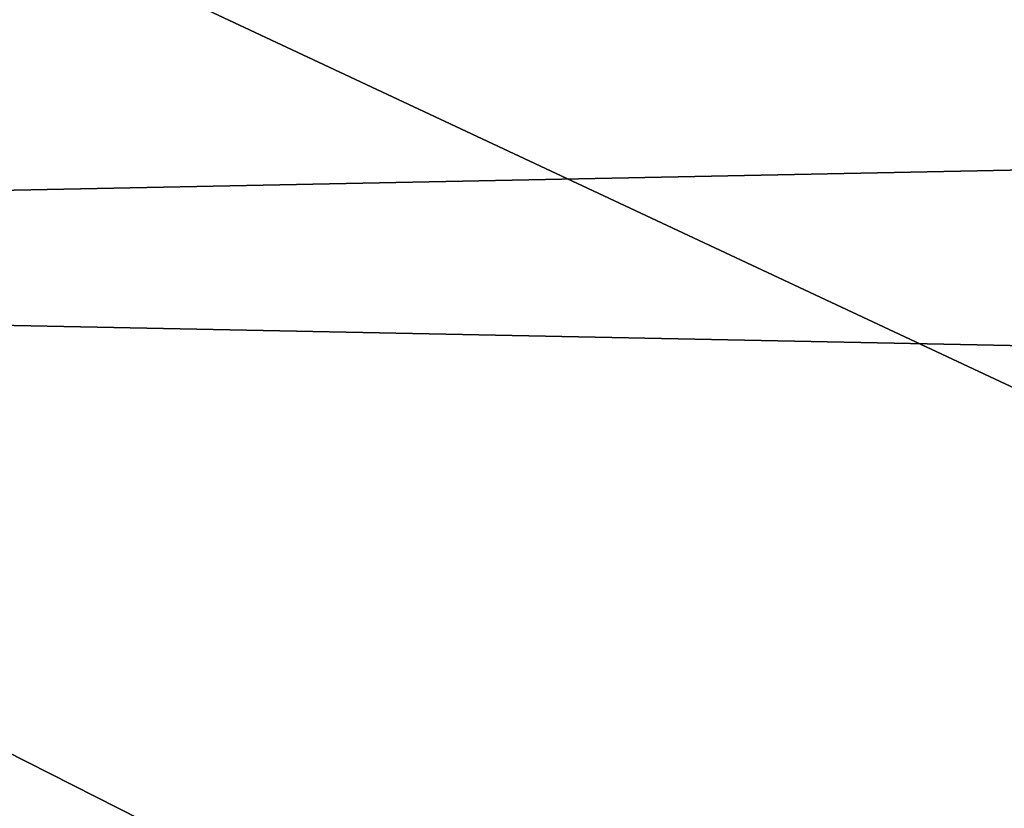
# Model space of a CAD drawing. Extents: x -200 to 200, y -703 to 625.
# Tile 374 of 656: x 3.047 to 3.943, y -509.733 to -509.016. Entities that reach past the tile are written whole.
import ezdxf

# ---------------------------------------------------------------- set-up
doc = ezdxf.new("R2010")
doc.units = 0
doc.header["$LTSCALE"] = 159.143519
for name, color, linetype in [('1709', 7, 'CONTINUOUS'), ('1710', 7, 'CONTINUOUS'), ('1712', 7, 'CONTINUOUS'), ('1730', 7, 'CONTINUOUS'), ('2585', 7, 'CONTINUOUS'), ('2594', 7, 'CONTINUOUS'), ('733', 7, 'CONTINUOUS')]:
    doc.layers.add(name, color=color, linetype=linetype)

msp = doc.modelspace()

# ---------------------------------------------------------------- linework, layer by layer
at = {"layer": '1709', "color": 7, "linetype": 'CONTINUOUS'}
for points in [[(7.44854, -509.69086, 68.65), (0, -506.6, 68.65), (0, -508.14168, 68.65), (7.44854, -509.69086, 68.65)], [(7.44854, -509.69086, 68.65), (0, -508.14168, 68.65), (7.86264, -512.13076, 68.65), (7.44854, -509.69086, 68.65)]]:
    msp.add_3dface(points, dxfattribs=at)
at = {"layer": '1710', "color": 7, "linetype": 'CONTINUOUS'}
msp.add_3dface([(0, -507.5, 15.65), (7.55537, -511.03929, 15.65), (0, -510.4, 15.65), (0, -507.5, 15.65)], dxfattribs=at)
at = {"layer": '1712', "color": 7, "linetype": 'CONTINUOUS'}
for points in [[(0, -506.5, 56.75), (0, -506.5, 68.55), (7.52142, -509.61868, 68.55), (0, -506.5, 56.75)], [(0, -506.5, 16.65), (4.08968, -507.37289, 27.05004), (8.27287, -510.34274, 16.65), (0, -506.5, 16.65)], [(0, -506.5, 56.75), (7.52142, -509.61868, 68.55), (3.51969, -507.14302, 55.37323), (0, -506.5, 56.75)], [(3.51969, -507.14302, 55.37323), (7.52142, -509.61868, 68.55), (4.76091, -507.69196, 53.59381), (3.51969, -507.14302, 55.37323)]]:
    msp.add_3dface(points, dxfattribs=at)
at = {"layer": '1730', "color": 7, "linetype": 'CONTINUOUS'}
for points in [[(0, -506.5, 16.65), (8.27287, -510.34274, 16.65), (0, -506.79289, 15.94289), (0, -506.5, 16.65)], [(8.27287, -510.34274, 16.65), (0, -507.5, 15.65), (0, -506.79289, 15.94289), (8.27287, -510.34274, 16.65)], [(7.55537, -511.03929, 15.65), (0, -507.5, 15.65), (8.27287, -510.34274, 16.65), (7.55537, -511.03929, 15.65)]]:
    msp.add_3dface(points, dxfattribs=at)
at = {"layer": '2585', "color": 7, "linetype": 'CONTINUOUS'}
for points in [[(7.44854, -509.69086, 68.65), (0, -506.5, 68.55), (0, -506.52929, 68.62071), (7.44854, -509.69086, 68.65)], [(0, -506.5, 68.55), (7.44854, -509.69086, 68.65), (7.52142, -509.61868, 68.55), (0, -506.5, 68.55)], [(0, -506.6, 68.65), (7.44854, -509.69086, 68.65), (0, -506.52929, 68.62071), (0, -506.6, 68.65)]]:
    msp.add_3dface(points, dxfattribs=at)
at = {"layer": '2594', "color": 7, "linetype": 'CONTINUOUS'}
for points in [[(0, -508.14168, 68.65), (0, -509.36642, 68.62499), (5.81215, -513.50344, 68.55), (0, -508.14168, 68.65)], [(7.86264, -512.13076, 68.65), (0, -508.14168, 68.65), (5.81215, -513.50344, 68.55), (7.86264, -512.13076, 68.65)], [(0, -509.36642, 68.62499), (0, -510.58912, 68.55), (5.81215, -513.50344, 68.55), (0, -509.36642, 68.62499)]]:
    msp.add_3dface(points, dxfattribs=at)
at = {"layer": '733', "color": 7, "linetype": 'CONTINUOUS'}
for points in [[(160, -512.46564, 8.89919), (160, -506, 11), (-160, -512.46564, 8.89919), (160, -512.46564, 8.89919)], [(160, -506, 11), (-160, -506, 11), (-160, -512.46564, 8.89919), (160, -506, 11)], [(160, -506, -11), (160, -512.46564, -8.89919), (-160, -506, -11), (160, -506, -11)], [(-160, -506, -11), (160, -512.46564, -8.89919), (-160, -512.46564, -8.89919), (-160, -506, -11)]]:
    msp.add_3dface(points, dxfattribs=at)

doc.saveas('drawing.dxf')
